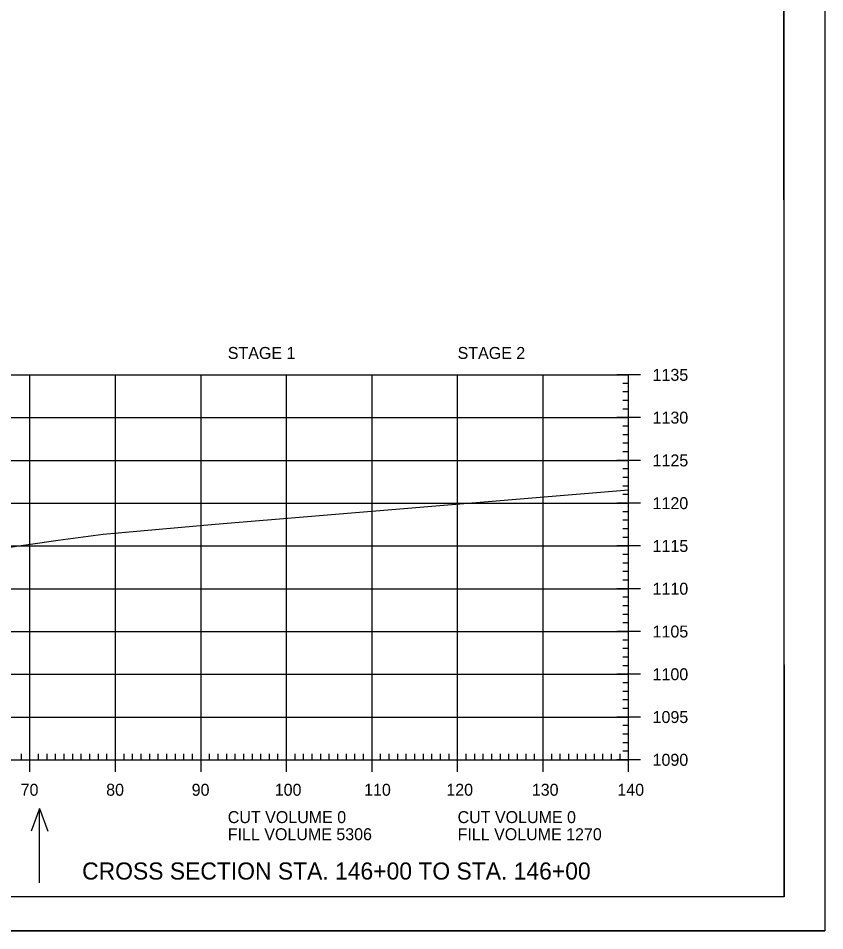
# Model space of a CAD drawing. Extents: x 1322838 to 1324533, y 339903 to 351025.
# Drawn here: x 1323772.4 to 1323866.6, y 343316.5 to 343423.2 of the extents above; entities that cross this region are included whole.
import ezdxf

# ---------------------------------------------------------------- set-up
doc = ezdxf.new("R2010")
doc.units = 0
for name, color, linetype in [('R_Axis', 7, 'Continuous'), ('R_Axis Annot', 7, 'Continuous'), ('R_Border', 7, 'Continuous'), ('R_Draft', 7, 'Continuous'), ('R_Exist Surface', 7, 'Continuous'), ('R_Grid', 7, 'Continuous'), ('R_No Plot', 7, 'Continuous'), ('R_Water Annot', 7, 'Continuous')]:
    doc.layers.add(name, color=color, linetype=linetype)

msp = doc.modelspace()

# ---------------------------------------------------------------- linework, layer by layer
at = {"layer": 'R_Axis'}
for p, q in [((1323845.12, 343381.51), (1323842.32, 343381.51)), ((1323843.72, 343336.51), (1323843.72, 343381.51)), ((1323843.72, 343380.51), (1323843.02, 343380.51)), ((1323843.72, 343379.51), (1323843.02, 343379.51)), ((1323843.72, 343378.51), (1323843.02, 343378.51)), ((1323845.12, 343376.51), (1323842.32, 343376.51)), ((1323843.72, 343377.51), (1323843.02, 343377.51)), ((1323843.72, 343375.51), (1323843.02, 343375.51)), ((1323843.72, 343374.51), (1323843.02, 343374.51)), ((1323843.72, 343373.51), (1323843.02, 343373.51)), ((1323843.72, 343372.51), (1323843.02, 343372.51)), ((1323845.12, 343371.51), (1323842.32, 343371.51)), ((1323843.72, 343370.51), (1323843.02, 343370.51)), ((1323843.72, 343369.51), (1323843.02, 343369.51)), ((1323843.72, 343368.51), (1323843.02, 343368.51)), ((1323843.72, 343367.51), (1323843.02, 343367.51)), ((1323845.12, 343366.51), (1323842.32, 343366.51)), ((1323843.72, 343365.51), (1323843.02, 343365.51)), ((1323843.72, 343364.51), (1323843.02, 343364.51)), ((1323843.72, 343363.51), (1323843.02, 343363.51)), ((1323843.72, 343362.51), (1323843.02, 343362.51)), ((1323845.12, 343361.51), (1323842.32, 343361.51)), ((1323843.72, 343360.51), (1323843.02, 343360.51)), ((1323843.72, 343359.51), (1323843.02, 343359.51)), ((1323843.72, 343358.51), (1323843.02, 343358.51)), ((1323843.72, 343357.51), (1323843.02, 343357.51)), ((1323845.12, 343356.51), (1323842.32, 343356.51)), ((1323843.72, 343355.51), (1323843.02, 343355.51)), ((1323843.72, 343354.51), (1323843.02, 343354.51)), ((1323843.72, 343353.51), (1323843.02, 343353.51)), ((1323843.72, 343352.51), (1323843.02, 343352.51)), ((1323845.12, 343351.51), (1323842.32, 343351.51)), ((1323843.72, 343350.51), (1323843.02, 343350.51)), ((1323843.72, 343349.51), (1323843.02, 343349.51)), ((1323843.72, 343348.51), (1323843.02, 343348.51)), ((1323843.72, 343347.51), (1323843.02, 343347.51)), ((1323845.12, 343346.51), (1323842.32, 343346.51)), ((1323843.72, 343345.51), (1323843.02, 343345.51)), ((1323843.72, 343344.51), (1323843.02, 343344.51)), ((1323843.72, 343343.51), (1323843.02, 343343.51)), ((1323843.72, 343342.51), (1323843.02, 343342.51)), ((1323845.12, 343341.51), (1323842.32, 343341.51)), ((1323843.72, 343340.51), (1323843.02, 343340.51)), ((1323843.72, 343339.51), (1323843.02, 343339.51)), ((1323843.72, 343338.51), (1323843.02, 343338.51)), ((1323772.72, 343336.51), (1323772.72, 343337.21)), ((1323773.72, 343335.11), (1323773.72, 343337.91)), ((1323774.72, 343336.51), (1323774.72, 343337.21)), ((1323775.72, 343336.51), (1323775.72, 343337.21)), ((1323776.72, 343336.51), (1323776.72, 343337.21)), ((1323777.72, 343336.51), (1323777.72, 343337.21)), ((1323778.72, 343336.51), (1323778.72, 343337.21)), ((1323779.72, 343336.51), (1323779.72, 343337.21)), ((1323780.72, 343336.51), (1323780.72, 343337.21)), ((1323781.72, 343336.51), (1323781.72, 343337.21)), ((1323782.72, 343336.51), (1323782.72, 343337.21)), ((1323783.72, 343335.11), (1323783.72, 343337.91)), ((1323784.72, 343336.51), (1323784.72, 343337.21)), ((1323785.72, 343336.51), (1323785.72, 343337.21)), ((1323786.72, 343336.51), (1323786.72, 343337.21)), ((1323787.72, 343336.51), (1323787.72, 343337.21)), ((1323788.72, 343336.51), (1323788.72, 343337.21)), ((1323789.72, 343336.51), (1323789.72, 343337.21)), ((1323790.72, 343336.51), (1323790.72, 343337.21)), ((1323791.72, 343336.51), (1323791.72, 343337.21)), ((1323792.72, 343336.51), (1323792.72, 343337.21)), ((1323793.72, 343335.11), (1323793.72, 343337.91)), ((1323794.72, 343336.51), (1323794.72, 343337.21)), ((1323795.72, 343336.51), (1323795.72, 343337.21)), ((1323796.72, 343336.51), (1323796.72, 343337.21)), ((1323797.72, 343336.51), (1323797.72, 343337.21)), ((1323798.72, 343336.51), (1323798.72, 343337.21)), ((1323799.72, 343336.51), (1323799.72, 343337.21)), ((1323800.72, 343336.51), (1323800.72, 343337.21)), ((1323801.72, 343336.51), (1323801.72, 343337.21)), ((1323802.72, 343336.51), (1323802.72, 343337.21)), ((1323803.72, 343335.11), (1323803.72, 343337.91)), ((1323804.72, 343336.51), (1323804.72, 343337.21)), ((1323805.72, 343336.51), (1323805.72, 343337.21)), ((1323806.72, 343336.51), (1323806.72, 343337.21)), ((1323807.72, 343336.51), (1323807.72, 343337.21)), ((1323808.72, 343336.51), (1323808.72, 343337.21)), ((1323809.72, 343336.51), (1323809.72, 343337.21)), ((1323810.72, 343336.51), (1323810.72, 343337.21)), ((1323811.72, 343336.51), (1323811.72, 343337.21)), ((1323812.72, 343336.51), (1323812.72, 343337.21)), ((1323813.72, 343335.11), (1323813.72, 343337.91)), ((1323814.72, 343336.51), (1323814.72, 343337.21)), ((1323815.72, 343336.51), (1323815.72, 343337.21)), ((1323816.72, 343336.51), (1323816.72, 343337.21)), ((1323817.72, 343336.51), (1323817.72, 343337.21)), ((1323818.72, 343336.51), (1323818.72, 343337.21)), ((1323819.72, 343336.51), (1323819.72, 343337.21)), ((1323820.72, 343336.51), (1323820.72, 343337.21)), ((1323821.72, 343336.51), (1323821.72, 343337.21)), ((1323822.72, 343336.51), (1323822.72, 343337.21)), ((1323823.72, 343335.11), (1323823.72, 343337.91)), ((1323824.72, 343336.51), (1323824.72, 343337.21)), ((1323825.72, 343336.51), (1323825.72, 343337.21)), ((1323826.72, 343336.51), (1323826.72, 343337.21)), ((1323827.72, 343336.51), (1323827.72, 343337.21)), ((1323828.72, 343336.51), (1323828.72, 343337.21)), ((1323829.72, 343336.51), (1323829.72, 343337.21)), ((1323830.72, 343336.51), (1323830.72, 343337.21)), ((1323831.72, 343336.51), (1323831.72, 343337.21)), ((1323832.72, 343336.51), (1323832.72, 343337.21)), ((1323833.72, 343335.11), (1323833.72, 343337.91)), ((1323834.72, 343336.51), (1323834.72, 343337.21)), ((1323835.72, 343336.51), (1323835.72, 343337.21)), ((1323836.72, 343336.51), (1323836.72, 343337.21)), ((1323837.72, 343336.51), (1323837.72, 343337.21)), ((1323838.72, 343336.51), (1323838.72, 343337.21)), ((1323839.72, 343336.51), (1323839.72, 343337.21)), ((1323840.72, 343336.51), (1323840.72, 343337.21)), ((1323841.72, 343336.51), (1323841.72, 343337.21)), ((1323842.72, 343336.51), (1323842.72, 343337.21)), ((1323843.72, 343337.51), (1323843.02, 343337.51)), ((1323843.72, 343335.11), (1323843.72, 343337.91)), ((1323563.72, 343336.51), (1323843.72, 343336.51)), ((1323845.12, 343336.51), (1323842.32, 343336.51))]:
    msp.add_line(p, q, dxfattribs=at)
at = {"layer": 'R_Border'}
for q in [(1323861.9, 343525.97), (1323545.72, 343320.51)]:
    msp.add_line((1323861.9, 343320.51), q, dxfattribs=at)
at = {"layer": 'R_Exist Surface'}
msp.add_lwpolyline([(1323767, 343360.75), (1323777.02, 343362.18), (1323782.26, 343362.9), (1323795.36, 343364.05), (1323843.72, 343368.07)], dxfattribs=at)
at = {"layer": 'R_Grid'}
for p, q in [((1323563.72, 343381.51), (1323843.72, 343381.51)), ((1323773.72, 343336.51), (1323773.72, 343381.51)), ((1323783.72, 343336.51), (1323783.72, 343381.51)), ((1323793.72, 343336.51), (1323793.72, 343381.51)), ((1323803.72, 343336.51), (1323803.72, 343381.51)), ((1323813.72, 343336.51), (1323813.72, 343381.51)), ((1323823.72, 343336.51), (1323823.72, 343381.51)), ((1323833.72, 343336.51), (1323833.72, 343381.51)), ((1323843.72, 343336.51), (1323843.72, 343381.51)), ((1323563.72, 343376.51), (1323843.72, 343376.51)), ((1323563.72, 343371.51), (1323843.72, 343371.51)), ((1323563.72, 343366.51), (1323843.72, 343366.51)), ((1323563.72, 343361.51), (1323843.72, 343361.51)), ((1323563.72, 343356.51), (1323843.72, 343356.51)), ((1323563.72, 343351.51), (1323843.72, 343351.51)), ((1323563.72, 343346.51), (1323843.72, 343346.51)), ((1323563.72, 343341.51), (1323843.72, 343341.51)), ((1323563.72, 343336.51), (1323843.72, 343336.51))]:
    msp.add_line(p, q, dxfattribs=at)
at = {"layer": 'R_No Plot'}
msp.add_line((1323533.31, 343316.53), (1323866.65, 343316.53), dxfattribs=at)
for points in [[(1323533.31, 343529.87), (1323866.65, 343529.87), (1323866.65, 343316.53), (1323533.31, 343316.53)], [(1323779.64, 343525.97), (1323799.26, 343525.97), (1323799.26, 343516.09), (1323815.37, 343516.09), (1323838.57, 343516.09), (1323838.57, 343483.42), (1323861.77, 343483.42), (1323861.9, 343320.51), (1323545.72, 343320.51), (1323545.72, 343525.97)]]:
    msp.add_lwpolyline(points, close=True, dxfattribs=at)
at = {"layer": 'R_Water Annot'}
for p, q in [((1323774.85, 343330.81), (1323773.88, 343328.15)), ((1323774.85, 343322.12), (1323774.85, 343330.81)), ((1323774.85, 343330.81), (1323775.82, 343328.15))]:
    msp.add_line(p, q, dxfattribs=at)

# ---------------------------------------------------------------- texts
at = {"layer": 'R_Axis Annot'}
for s, p in [('STAGE 1', (1323796.85, 343383.37)), ('STAGE 2', (1323823.72, 343383.37)), ('1135', (1323846.52, 343380.81)), ('1130', (1323846.52, 343375.81)), ('1125', (1323846.52, 343370.81)), ('1120', (1323846.52, 343365.81)), ('1115', (1323846.52, 343360.81)), ('1110', (1323846.52, 343355.81)), ('1105', (1323846.52, 343350.81)), ('1100', (1323846.52, 343345.81)), ('1095', (1323846.52, 343340.81)), ('1090', (1323846.52, 343335.81)), ('70', (1323772.63, 343332.31)), ('80', (1323782.63, 343332.31)), ('90', (1323792.63, 343332.31)), ('100', (1323802.34, 343332.31)), ('110', (1323812.79, 343332.31)), ('120', (1323822.4, 343332.31)), ('130', (1323832.4, 343332.31)), ('140', (1323842.4, 343332.31)), ('CUT VOLUME 0', (1323796.85, 343329.11)), ('CUT VOLUME 0', (1323823.72, 343329.11)), ('FILL VOLUME 5306', (1323796.85, 343327.11)), ('FILL VOLUME 1270', (1323823.72, 343327.11))]:
    msp.add_text(s, height=1.4, dxfattribs=at).set_placement(p)
at = {"layer": 'R_Draft'}
msp.add_text('CROSS SECTION STA. 146+00 TO STA. 146+00', height=2, dxfattribs=at).set_placement((1323779.82, 343322.51))

doc.saveas('drawing.dxf')
